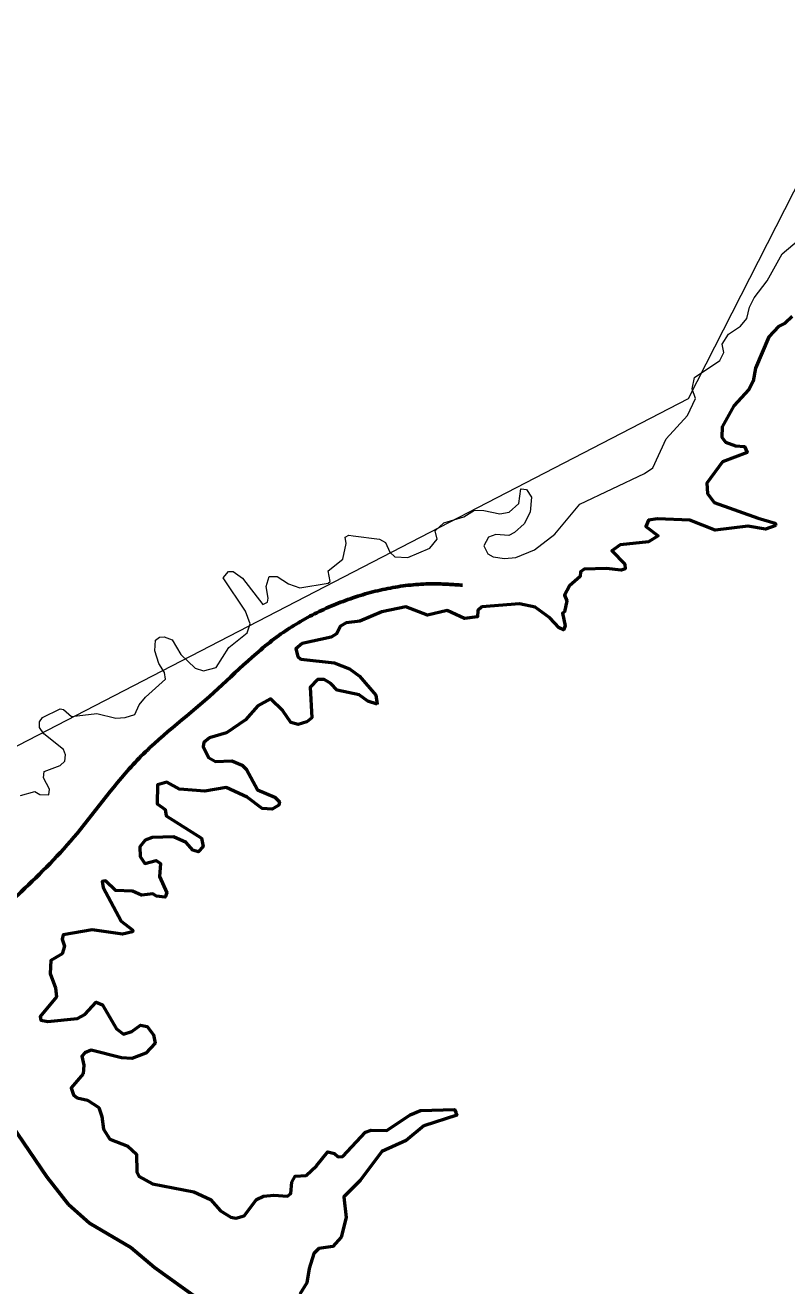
# Model space of a CAD drawing. Extents: x -1643653 to 4543381, y 1624270 to 13878484.
# Drawn here: x 800139 to 800823, y 9017869 to 9019002 of the extents above; entities that cross this region are included whole.
import ezdxf

# ---------------------------------------------------------------- set-up
doc = ezdxf.new("R2010")
doc.units = 0
doc.header["$LTSCALE"] = 200
doc.linetypes.add('LONG_DASH_SHORT_DASH', pattern=[9.9, 6, -1.2, 1.5, -1.2])
doc.layers.add('60', color=7, linetype='Continuous', lineweight=13)

msp = doc.modelspace()

# ---------------------------------------------------------------- linework, layer by layer
at = {"layer": '60'}
for points in [[(807126, 9013554.3), (805831.2, 9014683.5), (804956.4, 9014561), (803779.5, 9015538.2), (802903.5, 9015653.1), (801522.3, 9016894.9), (800901.2, 9016842.4), (800376.3, 9017157.5), (799886.4, 9016711.1), (799746.4, 9016868.7), (799540.1, 9016834.7), (799794.2, 9017234.1), (799926.4, 9018248.5), (800734.8, 9018666.7), (801270.7, 9019718.2), (802746.2, 9020198.7), (804393.9, 9022148.4), (804477.4, 9023011.8), (804881.1, 9023304.3), (805354.3, 9023555), (806014.4, 9022695.6), (806410.3, 9021665.8)], [(800584.6, 9018585.5), (800589.4, 9018584.8), (800593.9, 9018577.9), (800592.6, 9018564.4), (800587.1, 9018554.1), (800578.6, 9018546.2), (800573.3, 9018543.4), (800561.8, 9018544.4), (800555.2, 9018542.1), (800551, 9018534.2), (800554.6, 9018527.2), (800559.2, 9018524.5), (800569.4, 9018523), (800579.8, 9018523.9), (800596.6, 9018530.8), (800614.7, 9018544.6), (800637.2, 9018571.8), (800695.4, 9018599.4), (800702.8, 9018604.5), (800714.7, 9018630.5), (800734.1, 9018651.5), (800741.1, 9018666.8), (800738.1, 9018675.5), (800740.4, 9018685.5), (800763, 9018700.8), (800766.6, 9018708), (800765.3, 9018715.6), (800771, 9018724.6), (800781.6, 9018731.8), (800787.2, 9018738.6), (800789.7, 9018748.8), (800793.9, 9018757.2), (800805.5, 9018772.6), (800819.2, 9018796.8), (800834.5, 9018809.7)], [(800584.6, 9018585.5), (800589.4, 9018584.8), (800593.9, 9018577.9), (800592.6, 9018564.4), (800587.1, 9018554.1), (800578.6, 9018546.2), (800573.3, 9018543.4), (800561.8, 9018544.4), (800555.2, 9018542.1), (800551, 9018534.2), (800554.6, 9018527.2), (800559.2, 9018524.5), (800569.4, 9018523), (800579.8, 9018523.9), (800596.6, 9018530.8), (800614.7, 9018544.6), (800637.2, 9018571.8), (800695.4, 9018599.4), (800702.8, 9018604.5), (800714.7, 9018630.5), (800734.1, 9018651.5), (800741.1, 9018666.8), (800738.1, 9018675.5), (800740.4, 9018685.5), (800763, 9018700.8), (800766.6, 9018708), (800765.3, 9018715.6), (800771, 9018724.6), (800781.6, 9018731.8), (800787.2, 9018738.6), (800789.7, 9018748.8), (800793.9, 9018757.2), (800805.5, 9018772.6), (800819.2, 9018796.8), (800834.5, 9018809.7)], [(800828, 9018740.3), (800821.8, 9018734.3), (800815.9, 9018731.3), (800807.1, 9018722), (800795.1, 9018694), (800792.9, 9018682.3), (800789.2, 9018674.8), (800775.7, 9018660), (800765.1, 9018641.3), (800764.9, 9018632), (800768.1, 9018627.5), (800777.2, 9018624.1), (800785.1, 9018623.6), (800787.6, 9018618.2), (800765.5, 9018609.8), (800751.5, 9018590.7), (800751.9, 9018581.4), (800757.9, 9018573.1), (800797.6, 9018559.1), (800812.8, 9018554.6), (800813.3, 9018552.6)], [(800828, 9018740.3), (800821.8, 9018734.3), (800815.9, 9018731.3), (800807.1, 9018722), (800795.1, 9018694), (800792.9, 9018682.3), (800789.2, 9018674.8), (800775.7, 9018660), (800765.1, 9018641.3), (800764.9, 9018632), (800768.1, 9018627.5), (800777.2, 9018624.1), (800785.1, 9018623.6), (800787.6, 9018618.2), (800765.5, 9018609.8), (800751.5, 9018590.7), (800751.9, 9018581.4), (800757.9, 9018573.1), (800797.6, 9018559.1), (800812.8, 9018554.6), (800813.3, 9018552.6)], [(800433.4, 9018543.3), (800457.3, 9018540.2), (800462.6, 9018537.4), (800466.4, 9018528.5), (800470.9, 9018524.5), (800482.7, 9018523.8), (800502.5, 9018532.1), (800508.9, 9018540.2), (800507.2, 9018547.6), (800515.1, 9018554.8), (800532.9, 9018560.4), (800542.5, 9018566.3), (800550.8, 9018566.1), (800565.2, 9018562.9), (800573.7, 9018564.4), (800582.4, 9018572.2), (800584.2, 9018585.5), (800584.6, 9018585.5)], [(800433.4, 9018543.3), (800457.3, 9018540.2), (800462.6, 9018537.4), (800466.4, 9018528.5), (800470.9, 9018524.5), (800482.7, 9018523.8), (800502.5, 9018532.1), (800508.9, 9018540.2), (800507.2, 9018547.6), (800515.1, 9018554.8), (800532.9, 9018560.4), (800542.5, 9018566.3), (800550.8, 9018566.1), (800565.2, 9018562.9), (800573.7, 9018564.4), (800582.4, 9018572.2), (800584.2, 9018585.5), (800584.6, 9018585.5)], [(800813.3, 9018552.6), (800804, 9018549.3), (800788.2, 9018551.9), (800759, 9018548.2), (800736.1, 9018557.2), (800707.1, 9018558.4), (800699, 9018557.4), (800696.5, 9018551.5), (800707.7, 9018543.1), (800699, 9018537.8), (800673.6, 9018535.3), (800665.9, 9018529.8), (800677.8, 9018517.9), (800678, 9018513.6), (800674.3, 9018512.3), (800661.2, 9018514), (800641.2, 9018513.2), (800637.9, 9018510.9), (800637.4, 9018506.8), (800627.9, 9018498.3), (800623.6, 9018489.8), (800625.5, 9018484.9), (800623.4, 9018475), (800621.7, 9018473.7), (800624, 9018462.2), (800622.6, 9018458.8), (800622.6, 9018458.8)], [(800813.3, 9018552.6), (800804, 9018549.3), (800788.2, 9018551.9), (800759, 9018548.2), (800736.1, 9018557.2), (800707.1, 9018558.4), (800699, 9018557.4), (800696.5, 9018551.5), (800707.7, 9018543.1), (800699, 9018537.8), (800673.6, 9018535.3), (800665.9, 9018529.8), (800677.8, 9018517.9), (800678, 9018513.6), (800674.3, 9018512.3), (800661.2, 9018514), (800641.2, 9018513.2), (800637.9, 9018510.9), (800637.4, 9018506.8), (800627.9, 9018498.3), (800623.6, 9018489.8), (800625.5, 9018484.9), (800623.4, 9018475), (800621.7, 9018473.7), (800624, 9018462.2), (800622.6, 9018458.8), (800622.6, 9018458.8)], [(800170.1, 9018387.7), (800173.1, 9018387.2), (800180.3, 9018380.9), (800203.2, 9018383.4), (800220.2, 9018379.4), (800228.7, 9018379.8), (800237.2, 9018382.5), (800241, 9018391.3), (800246.8, 9018398.3), (800264.8, 9018414.4), (800264, 9018420.4), (800258.9, 9018428.4), (800255.1, 9018439.9), (800255.9, 9018449.4), (800259.3, 9018452.2), (800263.5, 9018452.4), (800270.8, 9018449.9), (800278.7, 9018436.5), (800291.6, 9018424.2), (800298.9, 9018421.9), (800310.5, 9018424.8), (800321.6, 9018442.9), (800338.3, 9018456), (800340.9, 9018464.1), (800336.7, 9018475.5), (800316.5, 9018505.4), (800321.5, 9018511.1), (800325.6, 9018511.1), (800334.1, 9018505.1), (800352.4, 9018481.4), (800356.4, 9018483.5), (800357.2, 9018487.2), (800355.3, 9018497.7), (800357.9, 9018506.6), (800365.1, 9018506.8), (800375.3, 9018500.2), (800385.5, 9018496.6), (800411, 9018500.7), (800411, 9018500.7), (800412.7, 9018502.2), (800411, 9018511.7), (800424.1, 9018522.3), (800427.1, 9018536.3), (800426.4, 9018541.9), (800429.5, 9018543.8), (800433.4, 9018543.3)], [(800170.1, 9018387.7), (800173.1, 9018387.2), (800180.3, 9018380.9), (800203.2, 9018383.4), (800220.2, 9018379.4), (800228.7, 9018379.8), (800237.2, 9018382.5), (800241, 9018391.3), (800246.8, 9018398.3), (800264.8, 9018414.4), (800264, 9018420.4), (800258.9, 9018428.4), (800255.1, 9018439.9), (800255.9, 9018449.4), (800259.3, 9018452.2), (800263.5, 9018452.4), (800270.8, 9018449.9), (800278.7, 9018436.5), (800291.6, 9018424.2), (800298.9, 9018421.9), (800310.5, 9018424.8), (800321.6, 9018442.9), (800338.3, 9018456), (800340.9, 9018464.1), (800336.7, 9018475.5), (800316.5, 9018505.4), (800321.5, 9018511.1), (800325.6, 9018511.1), (800334.1, 9018505.1), (800352.4, 9018481.4), (800356.4, 9018483.5), (800357.2, 9018487.2), (800355.3, 9018497.7), (800357.9, 9018506.6), (800365.1, 9018506.8), (800375.3, 9018500.2), (800385.5, 9018496.6), (800411, 9018500.7), (800411, 9018500.7), (800412.7, 9018502.2), (800411, 9018511.7), (800424.1, 9018522.3), (800427.1, 9018536.3), (800426.4, 9018541.9), (800429.5, 9018543.8), (800433.4, 9018543.3)], [(800622.6, 9018458.8), (800618.7, 9018460.5), (800610.2, 9018469.6), (800597.1, 9018479), (800583.1, 9018482.2), (800549.1, 9018479.4), (800545.5, 9018476), (800545.2, 9018470.5), (800533.7, 9018469), (800533.7, 9018469), (800518, 9018476.2), (800500.2, 9018472), (800480.7, 9018479.4), (800459.4, 9018475), (800439.5, 9018466.5), (800427.1, 9018465), (800422.2, 9018462), (800418.6, 9018455.2), (800413.6, 9018452.3), (800387.8, 9018446.4), (800381.9, 9018441.8), (800383.8, 9018434.8), (800386.5, 9018432.5), (800416.5, 9018429.1), (800430.1, 9018423.6), (800439.2, 9018417), (800454, 9018400), (800455, 9018391.8)], [(800622.6, 9018458.8), (800618.7, 9018460.5), (800610.2, 9018469.6), (800597.1, 9018479), (800583.1, 9018482.2), (800549.1, 9018479.4), (800545.5, 9018476), (800545.2, 9018470.5), (800533.7, 9018469), (800533.7, 9018469), (800518, 9018476.2), (800500.2, 9018472), (800480.7, 9018479.4), (800459.4, 9018475), (800439.5, 9018466.5), (800427.1, 9018465), (800422.2, 9018462), (800418.6, 9018455.2), (800413.6, 9018452.3), (800387.8, 9018446.4), (800381.9, 9018441.8), (800383.8, 9018434.8), (800386.5, 9018432.5), (800416.5, 9018429.1), (800430.1, 9018423.6), (800439.2, 9018417), (800454, 9018400), (800455, 9018391.8)], [(800455, 9018391.8), (800455, 9018391.8), (800446.7, 9018394.6), (800439, 9018400.2), (800419.1, 9018404.4), (800413.5, 9018410.4), (800407.4, 9018414.2), (800401.4, 9018414), (800394.8, 9018407.2), (800396.3, 9018379.6), (800391.8, 9018376), (800384.2, 9018373.8), (800377.4, 9018375.6), (800370.2, 9018386), (800359.1, 9018396.6), (800347.9, 9018390.4), (800336.6, 9018377.9), (800319.6, 9018366.2), (800304.3, 9018361.7), (800299.2, 9018357.5), (800298.8, 9018353.9), (800303.5, 9018344.1), (800309.9, 9018340.5), (800324.3, 9018340.9), (800333.6, 9018337.1), (800337.5, 9018333.2), (800347.5, 9018314.8), (800363.2, 9018308.4), (800367.2, 9018304.2), (800366.8, 9018301), (800360.8, 9018297.4), (800351.7, 9018298.2), (800338.2, 9018308.2), (800319.2, 9018316.9), (800300.1, 9018313.7), (800277.3, 9018315.4), (800266.1, 9018321.8), (800257.6, 9018319.4), (800257.4, 9018302.4), (800264.6, 9018297.3), (800265.4, 9018291.6), (800297.3, 9018271.5), (800298.8, 9018264.1), (800294.1, 9018259.2), (800289.3, 9018260.6), (800283.5, 9018267.7), (800272, 9018272.7), (800252.9, 9018272.1), (800246.4, 9018269.8), (800241.7, 9018263.6), (800241.9, 9018255), (800246.1, 9018248.7), (800256.3, 9018251.3), (800260.2, 9018248.7), (800259.5, 9018237), (800266.1, 9018222.4), (800264.6, 9018218.4), (800256.8, 9018219.2), (800253.5, 9018221.5), (800243.2, 9018220.3), (800235.1, 9018223.9), (800219.8, 9018224.3), (800210.9, 9018233.2), (800208, 9018232.6), (800208.8, 9018227.1), (800225.1, 9018197), (800235.5, 9018188.9), (800235.3, 9018187.2), (800226.1, 9018185.2), (800199, 9018189.2), (800172.9, 9018184.6), (800171.8, 9018180.8), (800174.1, 9018174.4), (800171.8, 9018167.4), (800161.6, 9018161.4), (800161.1, 9018149.9), (800165.9, 9018136.9), (800166.7, 9018128.9), (800152.3, 9018111.1), (800152.9, 9018107.9), (800159, 9018106.8), (800185.6, 9018109.4), (800192.3, 9018113.1), (800202.4, 9018124.2), (800202.4, 9018124.2), (800208.2, 9018121.8), (800220.7, 9018100.2), (800227.2, 9018095.4), (800234.6, 9018097.7), (800242.3, 9018103.4), (800248.3, 9018102.1), (800253.9, 9018094.6), (800255.5, 9018087.1), (800247.2, 9018078.2), (800234.7, 9018073.5), (800225.3, 9018073.9), (800198.1, 9018080.9), (800192.2, 9018078.6), (800189.6, 9018075.4), (800191.3, 9018067.3), (800190.9, 9018059.7)], [(800455, 9018391.8), (800455, 9018391.8), (800446.7, 9018394.6), (800439, 9018400.2), (800419.1, 9018404.4), (800413.5, 9018410.4), (800407.4, 9018414.2), (800401.4, 9018414), (800394.8, 9018407.2), (800396.3, 9018379.6), (800391.8, 9018376), (800384.2, 9018373.8), (800377.4, 9018375.6), (800370.2, 9018386), (800359.1, 9018396.6), (800347.9, 9018390.4), (800336.6, 9018377.9), (800319.6, 9018366.2), (800304.3, 9018361.7), (800299.2, 9018357.5), (800298.8, 9018353.9), (800303.5, 9018344.1), (800309.9, 9018340.5), (800324.3, 9018340.9), (800333.6, 9018337.1), (800337.5, 9018333.2), (800347.5, 9018314.8), (800363.2, 9018308.4), (800367.2, 9018304.2), (800366.8, 9018301), (800360.8, 9018297.4), (800351.7, 9018298.2), (800338.2, 9018308.2), (800319.2, 9018316.9), (800300.1, 9018313.7), (800277.3, 9018315.4), (800266.1, 9018321.8), (800257.6, 9018319.4), (800257.4, 9018302.4), (800264.6, 9018297.3), (800265.4, 9018291.6), (800297.3, 9018271.5), (800298.8, 9018264.1), (800294.1, 9018259.2), (800289.3, 9018260.6), (800283.5, 9018267.7), (800272, 9018272.7), (800252.9, 9018272.1), (800246.4, 9018269.8), (800241.7, 9018263.6), (800241.9, 9018255), (800246.1, 9018248.7), (800256.3, 9018251.3), (800260.2, 9018248.7), (800259.5, 9018237), (800266.1, 9018222.4), (800264.6, 9018218.4), (800256.8, 9018219.2), (800253.5, 9018221.5), (800243.2, 9018220.3), (800235.1, 9018223.9), (800219.8, 9018224.3), (800210.9, 9018233.2), (800208, 9018232.6), (800208.8, 9018227.1), (800225.1, 9018197), (800235.5, 9018188.9), (800235.3, 9018187.2), (800226.1, 9018185.2), (800199, 9018189.2), (800172.9, 9018184.6), (800171.8, 9018180.8), (800174.1, 9018174.4), (800171.8, 9018167.4), (800161.6, 9018161.4), (800161.1, 9018149.9), (800165.9, 9018136.9), (800166.7, 9018128.9), (800152.3, 9018111.1), (800152.9, 9018107.9), (800159, 9018106.8), (800185.6, 9018109.4), (800192.3, 9018113.1), (800202.4, 9018124.2), (800202.4, 9018124.2), (800208.2, 9018121.8), (800220.7, 9018100.2), (800227.2, 9018095.4), (800234.6, 9018097.7), (800242.3, 9018103.4), (800248.3, 9018102.1), (800253.9, 9018094.6), (800255.5, 9018087.1), (800247.2, 9018078.2), (800234.7, 9018073.5), (800225.3, 9018073.9), (800198.1, 9018080.9), (800192.2, 9018078.6), (800189.6, 9018075.4), (800191.3, 9018067.3), (800190.9, 9018059.7)], [(800134.6, 9018309.9), (800147.5, 9018313.3), (800151.8, 9018310.6), (800160.1, 9018310.3), (800160.5, 9018315.5), (800155.2, 9018325.8), (800155.8, 9018331.3), (800170.1, 9018336.7), (800174.3, 9018340.7), (800174.8, 9018346.4), (800173.1, 9018351.3), (800155.5, 9018365.3), (800151.6, 9018371.1), (800151.6, 9018376), (800154.3, 9018379.8), (800170.1, 9018387.7)], [(800134.6, 9018309.9), (800147.5, 9018313.3), (800151.8, 9018310.6), (800160.1, 9018310.3), (800160.5, 9018315.5), (800155.2, 9018325.8), (800155.8, 9018331.3), (800170.1, 9018336.7), (800174.3, 9018340.7), (800174.8, 9018346.4), (800173.1, 9018351.3), (800155.5, 9018365.3), (800151.6, 9018371.1), (800151.6, 9018376), (800154.3, 9018379.8), (800170.1, 9018387.7)], [(800190.9, 9018059.7), (800179.9, 9018047.1), (800182, 9018040.8), (800185.4, 9018038.2), (800194.8, 9018036.1), (800204.9, 9018029.3), (800207.7, 9018021.4), (800209, 9018010), (800214.7, 9018001), (800231.1, 9017994.5), (800238.7, 9017987.4), (800238.9, 9017971.4), (800241.1, 9017967.2), (800253, 9017960.9), (800290.3, 9017953.5), (800305.4, 9017946.7), (800314.3, 9017936.5), (800323.5, 9017930.7), (800328.1, 9017929.9), (800335.5, 9017932), (800346.6, 9017946.7), (800352.8, 9017949.6), (800362.1, 9017950.7), (800374.5, 9017949.7), (800377.6, 9017952), (800378.5, 9017962.4), (800381.4, 9017967.7), (800391.4, 9017968.1), (800400.6, 9017976.8), (800410.6, 9017989.6), (800416.6, 9017987.9), (800419.9, 9017985.1), (800424.1, 9017985.3), (800444.5, 9018007.2), (800449.8, 9018008.9), (800463.8, 9018008.7), (800484.8, 9018022.9), (800493.9, 9018026.8), (800524.7, 9018027.5), (800525.7, 9018024.9)], [(800190.9, 9018059.7), (800179.9, 9018047.1), (800182, 9018040.8), (800185.4, 9018038.2), (800194.8, 9018036.1), (800204.9, 9018029.3), (800207.7, 9018021.4), (800209, 9018010), (800214.7, 9018001), (800231.1, 9017994.5), (800238.7, 9017987.4), (800238.9, 9017971.4), (800241.1, 9017967.2), (800253, 9017960.9), (800290.3, 9017953.5), (800305.4, 9017946.7), (800314.3, 9017936.5), (800323.5, 9017930.7), (800328.1, 9017929.9), (800335.5, 9017932), (800346.6, 9017946.7), (800352.8, 9017949.6), (800362.1, 9017950.7), (800374.5, 9017949.7), (800377.6, 9017952), (800378.5, 9017962.4), (800381.4, 9017967.7), (800391.4, 9017968.1), (800400.6, 9017976.8), (800410.6, 9017989.6), (800416.6, 9017987.9), (800419.9, 9017985.1), (800424.1, 9017985.3), (800444.5, 9018007.2), (800449.8, 9018008.9), (800463.8, 9018008.7), (800484.8, 9018022.9), (800493.9, 9018026.8), (800524.7, 9018027.5), (800525.7, 9018024.9)], [(800525.7, 9018024.9), (800526.7, 9018022.4), (800497, 9018012.9), (800481.1, 9017999.6), (800459.4, 9017989.8), (800439.7, 9017963.9), (800425.2, 9017949.2), (800427.1, 9017930.5), (800422.7, 9017912.7), (800415.2, 9017904.4), (800402.7, 9017902.5), (800398.2, 9017898.2), (800393.8, 9017884.7), (800391.8, 9017871.9), (800385.5, 9017861.7)], [(800525.7, 9018024.9), (800526.7, 9018022.4), (800497, 9018012.9), (800481.1, 9017999.6), (800459.4, 9017989.8), (800439.7, 9017963.9), (800425.2, 9017949.2), (800427.1, 9017930.5), (800422.7, 9017912.7), (800415.2, 9017904.4), (800402.7, 9017902.5), (800398.2, 9017898.2), (800393.8, 9017884.7), (800391.8, 9017871.9), (800385.5, 9017861.7)]]:
    msp.add_lwpolyline(points, dxfattribs=at)
at = {"layer": '60', "lineweight": 53}
for points in [[(800828, 9018740.3), (800821.8, 9018734.3), (800815.9, 9018731.3), (800807.1, 9018722), (800795.1, 9018694), (800792.9, 9018682.3), (800789.2, 9018674.8), (800775.7, 9018660), (800765.1, 9018641.3), (800764.9, 9018632), (800768.1, 9018627.5), (800777.2, 9018624.1), (800785.1, 9018623.6), (800787.6, 9018618.2), (800765.5, 9018609.8), (800751.5, 9018590.7), (800751.9, 9018581.4), (800757.9, 9018573.1), (800797.6, 9018559.1), (800812.8, 9018554.6), (800813.3, 9018552.6)], [(800813.3, 9018552.6), (800804, 9018549.3), (800788.2, 9018551.9), (800759, 9018548.2), (800736.1, 9018557.2), (800707.1, 9018558.4), (800699, 9018557.4), (800696.5, 9018551.5), (800707.7, 9018543.1), (800699, 9018537.8), (800673.6, 9018535.3), (800665.9, 9018529.8), (800677.8, 9018517.9), (800678, 9018513.6), (800674.3, 9018512.3), (800661.2, 9018514), (800641.2, 9018513.2), (800637.9, 9018510.9), (800637.4, 9018506.8), (800627.9, 9018498.3), (800623.6, 9018489.8), (800625.5, 9018484.9), (800623.4, 9018475), (800621.7, 9018473.7), (800624, 9018462.2), (800622.6, 9018458.8), (800622.6, 9018458.8)], [(800622.6, 9018458.8), (800618.7, 9018460.5), (800610.2, 9018469.6), (800597.1, 9018479), (800583.1, 9018482.2), (800549.1, 9018479.4), (800545.5, 9018476), (800545.2, 9018470.5), (800533.7, 9018469), (800533.7, 9018469), (800518, 9018476.2), (800500.2, 9018472), (800480.7, 9018479.4), (800459.4, 9018475), (800439.5, 9018466.5), (800427.1, 9018465), (800422.2, 9018462), (800418.6, 9018455.2), (800413.6, 9018452.3), (800387.8, 9018446.4), (800381.9, 9018441.8), (800383.8, 9018434.8), (800386.5, 9018432.5), (800416.5, 9018429.1), (800430.1, 9018423.6), (800439.2, 9018417), (800454, 9018400), (800455, 9018391.8)], [(800455, 9018391.8), (800455, 9018391.8), (800446.7, 9018394.6), (800439, 9018400.2), (800419.1, 9018404.4), (800413.5, 9018410.4), (800407.4, 9018414.2), (800401.4, 9018414), (800394.8, 9018407.2), (800396.3, 9018379.6), (800391.8, 9018376), (800384.2, 9018373.8), (800377.4, 9018375.6), (800370.2, 9018386), (800359.1, 9018396.6), (800347.9, 9018390.4), (800336.6, 9018377.9), (800319.6, 9018366.2), (800304.3, 9018361.7), (800299.2, 9018357.5), (800298.8, 9018353.9), (800303.5, 9018344.1), (800309.9, 9018340.5), (800324.3, 9018340.9), (800333.6, 9018337.1), (800337.5, 9018333.2), (800347.5, 9018314.8), (800363.2, 9018308.4), (800367.2, 9018304.2), (800366.8, 9018301), (800360.8, 9018297.4), (800351.7, 9018298.2), (800338.2, 9018308.2), (800319.2, 9018316.9), (800300.1, 9018313.7), (800277.3, 9018315.4), (800266.1, 9018321.8), (800257.6, 9018319.4), (800257.4, 9018302.4), (800264.6, 9018297.3), (800265.4, 9018291.6), (800297.3, 9018271.5), (800298.8, 9018264.1), (800294.1, 9018259.2), (800289.3, 9018260.6), (800283.5, 9018267.7), (800272, 9018272.7), (800252.9, 9018272.1), (800246.4, 9018269.8), (800241.7, 9018263.6), (800241.9, 9018255), (800246.1, 9018248.7), (800256.3, 9018251.3), (800260.2, 9018248.7), (800259.5, 9018237), (800266.1, 9018222.4), (800264.6, 9018218.4), (800256.8, 9018219.2), (800253.5, 9018221.5), (800243.2, 9018220.3), (800235.1, 9018223.9), (800219.8, 9018224.3), (800210.9, 9018233.2), (800208, 9018232.6), (800208.8, 9018227.1), (800225.1, 9018197), (800235.5, 9018188.9), (800235.3, 9018187.2), (800226.1, 9018185.2), (800199, 9018189.2), (800172.9, 9018184.6), (800171.8, 9018180.8), (800174.1, 9018174.4), (800171.8, 9018167.4), (800161.6, 9018161.4), (800161.1, 9018149.9), (800165.9, 9018136.9), (800166.7, 9018128.9), (800152.3, 9018111.1), (800152.9, 9018107.9), (800159, 9018106.8), (800185.6, 9018109.4), (800192.3, 9018113.1), (800202.4, 9018124.2), (800202.4, 9018124.2), (800208.2, 9018121.8), (800220.7, 9018100.2), (800227.2, 9018095.4), (800234.6, 9018097.7), (800242.3, 9018103.4), (800248.3, 9018102.1), (800253.9, 9018094.6), (800255.5, 9018087.1), (800247.2, 9018078.2), (800234.7, 9018073.5), (800225.3, 9018073.9), (800198.1, 9018080.9), (800192.2, 9018078.6), (800189.6, 9018075.4), (800191.3, 9018067.3), (800190.9, 9018059.7)], [(800190.9, 9018059.7), (800179.9, 9018047.1), (800182, 9018040.8), (800185.4, 9018038.2), (800194.8, 9018036.1), (800204.9, 9018029.3), (800207.7, 9018021.4), (800209, 9018010), (800214.7, 9018001), (800231.1, 9017994.5), (800238.7, 9017987.4), (800238.9, 9017971.4), (800241.1, 9017967.2), (800253, 9017960.9), (800290.3, 9017953.5), (800305.4, 9017946.7), (800314.3, 9017936.5), (800323.5, 9017930.7), (800328.1, 9017929.9), (800335.5, 9017932), (800346.6, 9017946.7), (800352.8, 9017949.6), (800362.1, 9017950.7), (800374.5, 9017949.7), (800377.6, 9017952), (800378.5, 9017962.4), (800381.4, 9017967.7), (800391.4, 9017968.1), (800400.6, 9017976.8), (800410.6, 9017989.6), (800416.6, 9017987.9), (800419.9, 9017985.1), (800424.1, 9017985.3), (800444.5, 9018007.2), (800449.8, 9018008.9), (800463.8, 9018008.7), (800484.8, 9018022.9), (800493.9, 9018026.8), (800524.7, 9018027.5), (800525.7, 9018024.9)], [(800525.7, 9018024.9), (800526.7, 9018022.4), (800497, 9018012.9), (800481.1, 9017999.6), (800459.4, 9017989.8), (800439.7, 9017963.9), (800425.2, 9017949.2), (800427.1, 9017930.5), (800422.7, 9017912.7), (800415.2, 9017904.4), (800402.7, 9017902.5), (800398.2, 9017898.2), (800393.8, 9017884.7), (800391.8, 9017871.9), (800385.5, 9017861.7)]]:
    msp.add_lwpolyline(points, dxfattribs=at)
at = {"layer": '60', "linetype": 'LONG_DASH_SHORT_DASH', "lineweight": 60}
msp.add_lwpolyline([(799976.4, 9018256.3), (799991.7, 9018210.3), (800006.4, 9018175.8), (800031.5, 9018128.2), (800047.2, 9018113.7), (800057.2, 9018100.1), (800073.6, 9018083.2), (800121.4, 9018021.4), (800158.1, 9017966.9), (800177.6, 9017942.3), (800196.6, 9017925.3), (800233.8, 9017903.6), (800255, 9017885.5), (800294.1, 9017857.4)], dxfattribs=at)
at = {"layer": '60', "lineweight": 25}
msp.add_spline([(814781, 9009175.5), (814787.2, 9009173.4), (814796.9, 9009173.4), (814799.4, 9009172.4), (814805.1, 9009174.5), (814805.6, 9009176.5), (814811.7, 9009179.5), (814811.7, 9009179.5), (814801.5, 9009181), (814790.7, 9009181.5), (814784.1, 9009183.1), (814777.4, 9009185.1), (814778.4, 9009175.5)], degree=3, dxfattribs=at)
at = {"layer": '60', "linetype": 'LONG_DASH_SHORT_DASH', "lineweight": 60}
msp.add_spline([(800030.9, 9018128), (800081.5, 9018174.4), (800185.3, 9018275.7), (800239.3, 9018341.5), (800304.3, 9018398.9), (800366.7, 9018453.7), (800433.3, 9018487.5), (800505.9, 9018500.1), (800531.8, 9018498.9)], degree=3, dxfattribs=at)

doc.saveas('drawing.dxf')
